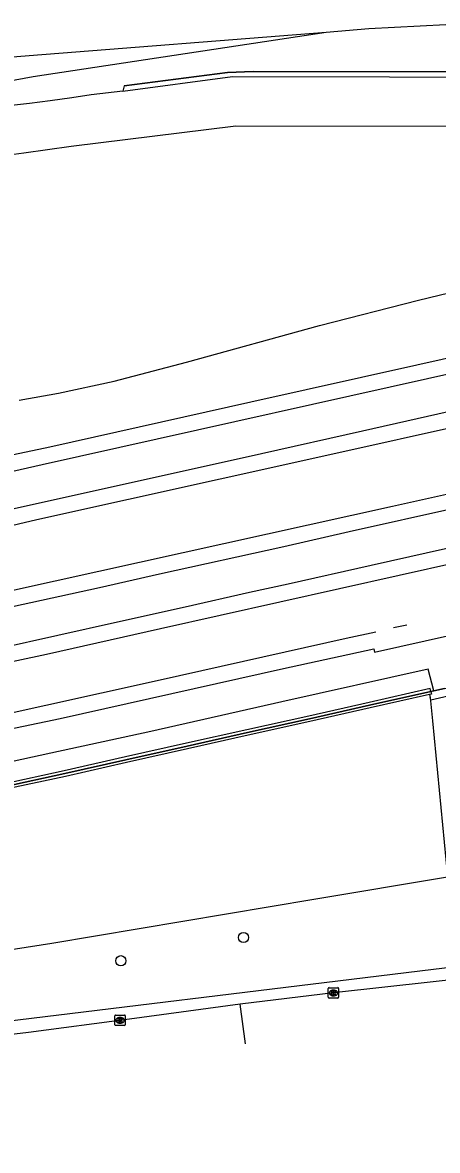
# Model space of a CAD drawing. Extents: x 161477 to 163040, y 383680 to 384868.
# Drawn here: x 162818.8 to 162858.6, y 383886.8 to 383995.1 of the extents above; entities that cross this region are included whole.
import ezdxf

# ---------------------------------------------------------------- set-up
doc = ezdxf.new("R2010")
doc.units = 0
for name, color, linetype in [('IMGEO_Berm_onverhard', 7, 'Continuous'), ('IMGEO_Boom', 7, 'Continuous'), ('IMGEO_Geluidsscherm', 7, 'Continuous'), ('IMGEO_Groenvoorziening', 7, 'Continuous'), ('IMGEO_Hek', 7, 'Continuous'), ('IMGEO_Kolk', 7, 'Continuous'), ('IMGEO_Muur', 7, 'Continuous'), ('IMGEO_Perron', 7, 'Continuous'), ('IMGEO_Rijbaan_lokaal_gesloten', 7, 'Continuous'), ('IMGEO_Rijbaan_lokaal_open', 7, 'Continuous'), ('IMGEO_Spoor', 7, 'Continuous'), ('IMGEO_Spoorbaan_halfverhard', 7, 'Continuous'), ('IMGEO_Terreindeel_gesloten', 7, 'Continuous'), ('IMGEO_Terreindeel_open', 7, 'Continuous'), ('IMGEO_Voetpad_open', 7, 'Continuous')]:
    doc.layers.add(name, color=color, linetype=linetype)

msp = doc.modelspace()

# ---------------------------------------------------------------- linework, layer by layer
at = {"layer": 'IMGEO_Berm_onverhard'}
msp.add_lwpolyline([(162828.43, 383988.55), (162838.97, 383989.97), (162854.03, 383989.95), (162881.95, 383989.91), (162913.36, 383989.88), (162932.48, 383989.85), (162958.52, 383989.88)], dxfattribs=at)
at = {"layer": 'IMGEO_Boom'}
for centre in [(162840.01, 383907.28), (162828.24, 383905.05)]:
    msp.add_circle(centre, 0.489, dxfattribs=at)
at = {"layer": 'IMGEO_Geluidsscherm'}
for points in [[(162816.99, 383921.76), (162822.86, 383923.02), (162828.73, 383924.36), (162834.6, 383925.67), (162840.41, 383926.97), (162846.34, 383928.28), (162852.13, 383929.59), (162858, 383930.91), (162858.28, 383930.97), (162859.32, 383931.2), (162863.83, 383932.17), (162869.68, 383933.62), (162874.43, 383937.45), (162878.98, 383941.2), (162884.67, 383942.78), (162896.38, 383945.41), (162908.16, 383948.03), (162928.31, 383952.57)], [(162858.06, 383930.65), (162857.87, 383930.61), (162852.19, 383929.33), (162846.4, 383928.02), (162840.46, 383926.71), (162834.65, 383925.4), (162828.79, 383924.09), (162822.92, 383922.76), (162817.04, 383921.49), (162811.17, 383920.33), (162805.21, 383919.28), (162799.26, 383918.37), (162793.32, 383917.59), (162787.34, 383916.91), (162781.33, 383916.37), (162775.31, 383915.83), (162769.34, 383915.24), (162764.77, 383914.82)]]:
    msp.add_lwpolyline(points, dxfattribs=at)
at = {"layer": 'IMGEO_Groenvoorziening'}
msp.add_lwpolyline([(162793.85, 383902.42), (162821.61, 383906.73), (162846.76, 383910.95), (162859.61, 383913.1)], dxfattribs=at)
at = {"layer": 'IMGEO_Hek'}
msp.add_lwpolyline([(162828.57, 383989.06), (162838.49, 383990.34), (162840.93, 383990.45), (162883.31, 383990.4), (162890.8, 383990.38), (162907.35, 383990.41), (162924.79, 383990.37), (162930.15, 383990.36)], dxfattribs=at)
at = {"layer": 'IMGEO_Kolk'}
for p, q in [((162848.15, 383901.54), (162848.15, 383902.39)), ((162848.22, 383902.46), (162849.08, 383902.46)), ((162848.66, 383901.68), (162848.63, 383901.68)), ((162848.64, 383902.24), (162848.66, 383902.24)), ((162849.15, 383902.39), (162849.15, 383901.54)), ((162849.08, 383901.46), (162848.22, 383901.46)), ((162827.65, 383898.9), (162827.65, 383899.76)), ((162827.73, 383899.83), (162828.58, 383899.83)), ((162828.14, 383899.61), (162828.17, 383899.61)), ((162828.66, 383899.76), (162828.66, 383898.9)), ((162828.58, 383898.83), (162827.73, 383898.83)), ((162828.16, 383899.05), (162828.14, 383899.05))]:
    msp.add_line(p, q, dxfattribs=at)
for points in [[(162848.15, 383901.54), (162848.15, 383902.39)], [(162848.22, 383902.46), (162849.08, 383902.46)], [(162848.47, 383902.16), (162848.59, 383902.16), (162848.59, 383902.01), (162848.72, 383902.16), (162848.89, 383902.16), (162848.74, 383902.01), (162848.89, 383901.76), (162848.74, 383901.76), (162848.66, 383901.93), (162848.59, 383901.86), (162848.59, 383901.76), (162848.47, 383901.76), (162848.47, 383902.16)], [(162849.15, 383902.39), (162849.15, 383901.54)], [(162849.08, 383901.46), (162848.22, 383901.46)], [(162827.65, 383898.9), (162827.65, 383899.76)], [(162827.73, 383899.83), (162828.58, 383899.83)], [(162827.97, 383899.53), (162828.1, 383899.53), (162828.1, 383899.38), (162828.23, 383899.53), (162828.39, 383899.53), (162828.25, 383899.38), (162828.4, 383899.13), (162828.25, 383899.13), (162828.16, 383899.3), (162828.1, 383899.23), (162828.1, 383899.13), (162827.97, 383899.13), (162827.97, 383899.53)], [(162828.66, 383899.76), (162828.66, 383898.9)], [(162828.58, 383898.83), (162827.73, 383898.83)]]:
    msp.add_lwpolyline(points, dxfattribs=at)
for centre, start, end in [((162848.23, 383902.39), 91.552, 178.448), ((162848.23, 383902.39), 91.552, 178.448), ((162849.07, 383902.39), 1.552, 88.448), ((162849.07, 383902.39), 1.552, 88.448), ((162848.23, 383901.54), 181.552, 268.448), ((162848.23, 383901.54), 181.552, 268.448), ((162849.07, 383901.54), 271.552, 358.448), ((162849.07, 383901.54), 271.552, 358.448), ((162827.73, 383899.76), 91.552, 178.448), ((162827.73, 383899.76), 91.552, 178.448), ((162828.58, 383899.76), 1.552, 88.448), ((162828.58, 383899.76), 1.552, 88.448), ((162827.73, 383898.91), 181.552, 268.448), ((162827.73, 383898.91), 181.552, 268.448), ((162828.58, 383898.91), 271.552, 358.448), ((162828.58, 383898.91), 271.552, 358.448)]:
    msp.add_arc(centre, 0.0765, start, end, dxfattribs=at)
for centre, major_axis, ratio, start_param, end_param in [((162848.64, 383901.96), (-0.387, 0.002), 0.722429, 4.712389, 7.853982), ((162848.66, 383901.96), (-0.39, 0.002), 0.717154, 1.570796, 4.712389), ((162828.14, 383899.33), (-0.387, 0.002), 0.722429, 4.712389, 7.853982), ((162828.17, 383899.33), (-0.39, 0.002), 0.717154, 1.570796, 4.712389)]:
    msp.add_ellipse(centre, major_axis=major_axis, ratio=ratio, start_param=start_param, end_param=end_param, dxfattribs=at)
at = {"layer": 'IMGEO_Muur'}
for points in [[(162858, 383930.91), (162857.95, 383931.18), (162852.08, 383929.85), (162846.28, 383928.54), (162840.35, 383927.24), (162834.54, 383925.93), (162828.67, 383924.62), (162822.8, 383923.29), (162816.93, 383922.02), (162811.07, 383920.86), (162805.13, 383919.81), (162799.18, 383918.91), (162793.25, 383918.13), (162787.28, 383917.45), (162781.28, 383916.91), (162775.26, 383916.36), (162769.29, 383915.78), (162764.72, 383915.36)], [(162858, 383930.91), (162852.13, 383929.59), (162846.34, 383928.28), (162840.41, 383926.97), (162834.6, 383925.67), (162828.73, 383924.36), (162822.86, 383923.02), (162816.99, 383921.76), (162811.12, 383920.59), (162805.17, 383919.55), (162799.22, 383918.64), (162793.28, 383917.86), (162787.31, 383917.18), (162781.31, 383916.64), (162775.28, 383916.09), (162769.31, 383915.51), (162764.74, 383915.09)], [(162858, 383930.91), (162858.06, 383930.65), (162857.87, 383930.61)], [(162857.87, 383930.61), (162852.19, 383929.33), (162846.4, 383928.02), (162840.46, 383926.71), (162834.65, 383925.4), (162828.79, 383924.09), (162822.92, 383922.76), (162817.04, 383921.49), (162811.17, 383920.33), (162805.21, 383919.28), (162799.26, 383918.37), (162793.32, 383917.59), (162787.34, 383916.91), (162781.33, 383916.37), (162775.31, 383915.83), (162769.34, 383915.24), (162764.77, 383914.82), (162764.74, 383915.09)]]:
    msp.add_lwpolyline(points, dxfattribs=at)
at = {"layer": 'IMGEO_Perron'}
for points in [[(162954.95, 383985.26), (162950, 383983.68), (162937, 383979.75), (162937.09, 383979.39), (162909.98, 383971.07), (162892.26, 383965.65), (162889.64, 383964.89), (162882.9, 383963.06), (162880.14, 383962.38), (162872.04, 383960.51), (162862.95, 383958.49), (162851.43, 383955.91), (162841.74, 383953.74), (162820.02, 383948.89), (162812.61, 383947.27)], [(162813.32, 383951.03), (162820.68, 383952.71), (162865.13, 383962.63), (162879.33, 383965.84), (162884.08, 383967.07), (162892.51, 383969.45), (162903.03, 383972.68), (162911.69, 383975.36), (162918.91, 383977.55), (162919.03, 383977.23), (162926.33, 383979.45), (162935.23, 383982.22), (162945.27, 383985.33)], [(162966.11, 383978.37), (162965.52, 383978.12), (162959.81, 383976.42), (162945.07, 383971.85), (162943.89, 383971.47), (162943.75, 383971.88), (162936.36, 383969.54), (162930.16, 383967.63), (162922.17, 383965.24), (162919.45, 383964.4), (162910.76, 383961.72), (162903.08, 383959.35), (162893.07, 383956.34), (162886.25, 383954.41), (162881.01, 383953.14), (162873.53, 383951.45), (162860.49, 383948.56), (162850.15, 383946.25), (162843.88, 383944.8), (162831.94, 383942.16), (162826.17, 383940.86), (162810.47, 383937.45)], [(162861.27, 383945.03), (162852.28, 383943.01), (162844.3, 383941.23), (162840.58, 383940.42), (162834.42, 383939), (162827.92, 383937.58), (162816.43, 383935.02)], [(162808.28, 383925.38), (162822.42, 383928.33), (162843.85, 383933.12), (162852.54, 383935.02), (162852.61, 383934.7), (162859.89, 383936.31)], [(162858.28, 383930.97), (162857.76, 383933.05), (162843.7, 383929.9), (162831.1, 383927.06), (162821.52, 383924.97), (162812.4, 383923), (162805.64, 383921.75), (162800.73, 383921.01), (162792.87, 383919.97), (162781.27, 383918.84), (162764.54, 383917.25), (162764.72, 383915.36)], [(162859.32, 383931.2), (162858.28, 383930.97)]]:
    msp.add_lwpolyline(points, dxfattribs=at)
at = {"layer": 'IMGEO_Rijbaan_lokaal_gesloten'}
for points in [[(162862.86, 383903.53), (162848.65, 383901.96), (162839.71, 383900.89)], [(162840.21, 383897.07), (162840.21, 383897.07), (162839.71, 383900.89)]]:
    msp.add_lwpolyline(points, dxfattribs=at)
at = {"layer": 'IMGEO_Rijbaan_lokaal_open'}
msp.add_lwpolyline([(162839.71, 383900.89), (162829.07, 383899.45), (162819.37, 383898.17), (162809.28, 383896.99), (162798.05, 383895.66), (162795.09, 383895.31), (162790.58, 383894.78), (162779.13, 383893.4), (162766.3, 383891.91), (162756.54, 383890.74), (162743.02, 383889.21), (162730.09, 383887.61), (162723.06, 383886.83)], dxfattribs=at)
at = {"layer": 'IMGEO_Spoor'}
for points in [[(162934.83, 383993.56), (162912.96, 383994.19), (162875.11, 383995.15), (162861.9, 383995.07), (162852.05, 383994.55), (162847.94, 383994.19)], [(162847.94, 383994.19), (162819.44, 383991.96)], [(162847.94, 383994.19), (162819.83, 383989.95)], [(162819.44, 383991.96), (162811.45, 383991.32), (162802.47, 383990.77), (162751.99, 383987.85), (162740.52, 383987.27), (162666.33, 383982.91), (162656.44, 383982.17), (162648.49, 383981.39)], [(162819.83, 383989.95), (162811.14, 383988.33), (162802.38, 383986.82), (162784.55, 383984.36), (162774.49, 383982.87), (162763.6, 383980.99), (162753.03, 383979.02), (162730.69, 383974.54), (162724.51, 383973.57), (162710.77, 383971.9), (162680.38, 383968.58), (162612.92, 383962.27), (162581.03, 383959.47), (162571.88, 383958.54), (162564.25, 383957.91), (162550.54, 383956.35), (162538, 383954.53), (162526.75, 383952.14)], [(162803.79, 383950.7), (162821.4, 383954.4), (162840.71, 383958.72), (162856.65, 383962.28), (162873.41, 383966.03), (162884.29, 383968.69), (162893.81, 383971.44), (162900.49, 383973.48), (162918.15, 383978.89)], [(162568.71, 383927.24), (162590.18, 383926.57), (162604.07, 383926.16), (162616.17, 383926.21), (162633.44, 383927.28), (162659.61, 383929.72), (162729.61, 383936.18), (162761.76, 383939.26), (162784.85, 383941.42), (162791.4, 383942.08), (162802.44, 383943.76), (162812.55, 383945.64), (162820.17, 383947.43), (162846.58, 383953.27), (162863.26, 383956.99), (162876.51, 383959.96), (162889.34, 383963.23), (162911.84, 383970.05), (162937.17, 383977.81)], [(162536.9, 383923.47), (162548.62, 383923.07), (162584.2, 383921.96), (162617.14, 383920.98), (162627.46, 383921.29), (162634.46, 383921.37), (162645.12, 383922.19), (162663.18, 383923.88), (162681.62, 383925.6), (162711.59, 383928.4), (162742.71, 383931.22), (162769.37, 383933.79), (162796.59, 383936.63), (162803.65, 383937.73), (162809.9, 383938.87), (162854.32, 383948.69), (162865.56, 383951.21), (162875.09, 383953.34), (162887.08, 383956.23), (162906.29, 383961.92), (162943.35, 383973.27)], [(162812.97, 383932.75), (162821.09, 383934.5), (162832.04, 383936.95), (162866.44, 383944.64), (162892.84, 383950.54), (162911.94, 383954.81), (162914.32, 383955.35)], [(162815.38, 383928.34), (162832.02, 383932.03), (162849.88, 383936.02), (162852.71, 383936.65)], [(162854.42, 383937.04), (162855.71, 383937.32)]]:
    msp.add_lwpolyline(points, dxfattribs=at)
at = {"layer": 'IMGEO_Spoorbaan_halfverhard'}
for points in [[(162965.02, 383989.89), (162964.44, 383990.33), (162959.46, 383990.35), (162954.43, 383990.34), (162942.02, 383990.37), (162932.83, 383990.34), (162931.58, 383989.88), (162931.54, 383989.87), (162931.51, 383989.87), (162931.47, 383989.87), (162931.44, 383989.87), (162931.4, 383989.88), (162930.15, 383990.36), (162924.79, 383990.37), (162907.35, 383990.41), (162890.8, 383990.38), (162883.31, 383990.4), (162840.93, 383990.45), (162838.49, 383990.34), (162828.57, 383989.06), (162828.43, 383988.55)], [(162828.43, 383988.55), (162825.4, 383988.2), (162823.53, 383987.91), (162821.44, 383987.64), (162819.46, 383987.39), (162817.46, 383987.16), (162816.47, 383986.97), (162815.49, 383986.82)], [(162818.46, 383958.87), (162822.25, 383959.57), (162827.59, 383960.71), (162834.54, 383962.54), (162847.3, 383966.04), (162856.82, 383968.48), (162866.61, 383970.87), (162878.11, 383973.56), (162884.23, 383974.75), (162892.38, 383976.17), (162895.06, 383976.58), (162899.1, 383977.19), (162902.07, 383977.7), (162904.05, 383978.15), (162906.1, 383978.65), (162909.67, 383979.65), (162914.77, 383981.12), (162916.32, 383981.58), (162918.27, 383982.22), (162921.29, 383983.29), (162924.58, 383984.57), (162925.53, 383984.88), (162926.51, 383985.11), (162927.54, 383985.29)]]:
    msp.add_lwpolyline(points, dxfattribs=at)
at = {"layer": 'IMGEO_Terreindeel_gesloten'}
msp.add_lwpolyline([(162858.28, 383930.97), (162858, 383930.91)], dxfattribs=at)
at = {"layer": 'IMGEO_Terreindeel_open'}
for points in [[(162815.99, 383982.26), (162818.91, 383982.65), (162823.46, 383983.28), (162839.29, 383985.24), (162911.36, 383985.16), (162927.54, 383985.29)], [(162857.87, 383930.61), (162857.93, 383930.34)], [(162859.67, 383930.47), (162858, 383930.07), (162857.93, 383930.34)], [(162857.93, 383930.34), (162858.17, 383928.1), (162859.61, 383913.1)]]:
    msp.add_lwpolyline(points, dxfattribs=at)
at = {"layer": 'IMGEO_Voetpad_open'}
msp.add_lwpolyline([(162723.4, 383888.24), (162794.87, 383896.58), (162804.14, 383897.66), (162864.58, 383905.01), (162871.39, 383906.35), (162904.26, 383915.96), (162909.18, 383917.4), (162921.99, 383921.14)], dxfattribs=at)

doc.saveas('drawing.dxf')
